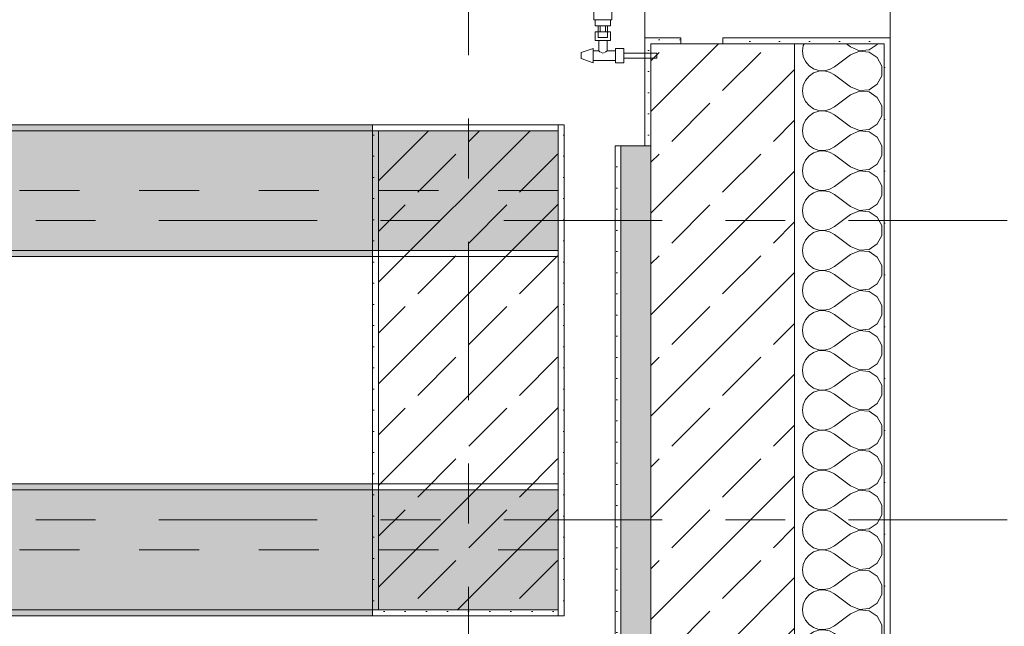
# Model space of a CAD drawing. Header units: metres. Extents: x -3.6 to 84.5, y -11 to 16.8.
# Tile 636 of 656: x 61 to 62.6, y 5.2 to 6.2. Entities that reach past the tile are written whole.
import ezdxf

# ---------------------------------------------------------------- set-up
doc = ezdxf.new("R2010")
doc.units = ezdxf.units.M
doc.header["$MEASUREMENT"] = 0
for name, pattern in [('Achse', [0.2, 0.1, -0.05, 0, -0.05]), ('Strichlinie doppelt', [0.546806, 0.264583, -0.105833, 0.070556, -0.105833]), ('Wipeout_Contour', [1, 0, -1])]:
    doc.linetypes.add(name, pattern=pattern)
for name, color, linetype in [('301 - Elemente.Linie', 7, 'Continuous'), ('302 - Elemente.Schraffur', 7, 'Continuous'), ('451 - Universal.Achsen Raster', 7, 'Continuous'), ('604 - Struktur.Wand Aussen', 7, 'Continuous'), ('607 - Struktur.Stütze', 7, 'Continuous'), ('608 - Struktur.Träger', 7, 'Continuous')]:
    doc.layers.add(name, color=color, linetype=linetype)
pattern_1 = [(45, (0, 0), (-0.08485281, 0.08485281), []), (45, (-0.04243, 0.04243), (-0.08485281, 0.08485281), [0.09, -0.03])]
pattern_2 = [(45, (0, 0), (-0.01767767, 0.01767767), [0, -0.025])]
pattern_3 = [(0, (0, 0), (0, 0.08660254), [0, -0.05]), (0, (0.025, 0.0433), (0, 0.08660254), [0, -0.05])]

# ---------------------------------------------------------------- blocks, each defined once
blk = doc.blocks.new('*X22')
at = {"layer": '604 - Struktur.Wand Aussen', "color": 7, "linetype": 'Continuous', "lineweight": 5}
for p, q in [((62.2896, 6.1424), (62.2884, 6.1333)), ((62.2908, 6.145), (62.2896, 6.1424)), ((62.3684, 6.14), (62.3617, 6.145)), ((62.3684, 6.14), (62.3833, 6.1337)), ((62.3995, 6.1352), (62.413, 6.1442)), ((62.413, 6.1442), (62.4134, 6.145)), ((62.2884, 6.1333), (62.2896, 6.1242)), ((62.2896, 6.1242), (62.2933, 6.1158)), ((62.3684, 6.1267), (62.3417, 6.1067)), ((62.3833, 6.133), (62.3684, 6.1267)), ((62.3833, 6.1337), (62.3995, 6.1352)), ((62.3995, 6.1314), (62.3833, 6.133)), ((62.413, 6.1224), (62.3995, 6.1314)), ((62.4207, 6.1081), (62.413, 6.1224)), ((62.2933, 6.1158), (62.2992, 6.1087)), ((62.2992, 6.1087), (62.3068, 6.1035)), ((62.3336, 6.1022), (62.3417, 6.1067)), ((62.4207, 6.0919), (62.4207, 6.1081)), ((62.2992, 6.0913), (62.2933, 6.0842)), ((62.3068, 6.0965), (62.2992, 6.0913)), ((62.3068, 6.1035), (62.3155, 6.1006)), ((62.3155, 6.0994), (62.3068, 6.0965)), ((62.3155, 6.1006), (62.3247, 6.1001)), ((62.3247, 6.0999), (62.3155, 6.0994)), ((62.3247, 6.1001), (62.3336, 6.1022)), ((62.3336, 6.0978), (62.3247, 6.0999)), ((62.3417, 6.0933), (62.3336, 6.0978)), ((62.3684, 6.0733), (62.3417, 6.0933)), ((62.413, 6.0776), (62.4207, 6.0919)), ((62.2896, 6.0758), (62.2884, 6.0667)), ((62.2933, 6.0842), (62.2896, 6.0758)), ((62.3684, 6.0733), (62.3833, 6.067)), ((62.3995, 6.0686), (62.413, 6.0776)), ((62.2884, 6.0667), (62.2896, 6.0576)), ((62.2896, 6.0576), (62.2933, 6.0491)), ((62.3684, 6.06), (62.3417, 6.04)), ((62.3833, 6.0663), (62.3684, 6.06)), ((62.3833, 6.067), (62.3995, 6.0686)), ((62.3995, 6.0648), (62.3833, 6.0663)), ((62.413, 6.0558), (62.3995, 6.0648)), ((62.4207, 6.0415), (62.413, 6.0558)), ((62.2933, 6.0491), (62.2992, 6.0421)), ((62.2992, 6.0421), (62.3068, 6.0369)), ((62.3336, 6.0355), (62.3417, 6.04)), ((62.4207, 6.0252), (62.4207, 6.0415)), ((62.2992, 6.0246), (62.2933, 6.0175)), ((62.3068, 6.0298), (62.2992, 6.0246)), ((62.3068, 6.0369), (62.3155, 6.0339)), ((62.3155, 6.0328), (62.3068, 6.0298)), ((62.3155, 6.0339), (62.3247, 6.0335)), ((62.3247, 6.0332), (62.3155, 6.0328)), ((62.3247, 6.0335), (62.3336, 6.0355)), ((62.3336, 6.0311), (62.3247, 6.0332)), ((62.3417, 6.0267), (62.3336, 6.0311)), ((62.3684, 6.0067), (62.3417, 6.0267)), ((62.413, 6.0109), (62.4207, 6.0252)), ((62.2896, 6.0091), (62.2884, 6)), ((62.2933, 6.0175), (62.2896, 6.0091)), ((62.3684, 6.0067), (62.3833, 6.0004)), ((62.3995, 6.0019), (62.413, 6.0109)), ((62.2884, 6), (62.2896, 5.9909)), ((62.2896, 5.9909), (62.2933, 5.9825)), ((62.3684, 5.9933), (62.3439, 5.975)), ((62.3833, 5.9996), (62.3684, 5.9933)), ((62.3833, 6.0004), (62.3995, 6.0019)), ((62.3995, 5.9981), (62.3833, 5.9996)), ((62.413, 5.9891), (62.3995, 5.9981)), ((62.4206, 5.975), (62.413, 5.9891)), ((62.2933, 5.9825), (62.2992, 5.9754)), ((62.2992, 5.9754), (62.2998, 5.975))]:
    blk.add_line(p, q, dxfattribs=at)
blk = doc.blocks.new('*X23')
at = {"layer": '604 - Struktur.Wand Aussen', "color": 7, "linetype": 'Continuous', "lineweight": 5}
for p, q in [((62.2998, 5.975), (62.3068, 5.9702)), ((62.3336, 5.9689), (62.3417, 5.9733)), ((62.3439, 5.975), (62.3417, 5.9733)), ((62.4207, 5.9748), (62.4206, 5.975)), ((62.4207, 5.9585), (62.4207, 5.9748)), ((62.2992, 5.9579), (62.2933, 5.9509)), ((62.3068, 5.9631), (62.2992, 5.9579)), ((62.3068, 5.9702), (62.3155, 5.9672)), ((62.3155, 5.9661), (62.3068, 5.9631)), ((62.3155, 5.9672), (62.3247, 5.9668)), ((62.3247, 5.9665), (62.3155, 5.9661)), ((62.3247, 5.9668), (62.3336, 5.9689)), ((62.3336, 5.9645), (62.3247, 5.9665)), ((62.3417, 5.96), (62.3336, 5.9645)), ((62.3684, 5.94), (62.3417, 5.96)), ((62.413, 5.9442), (62.4207, 5.9585)), ((62.2896, 5.9424), (62.2884, 5.9333)), ((62.2933, 5.9509), (62.2896, 5.9424)), ((62.3684, 5.94), (62.3833, 5.9337)), ((62.3995, 5.9352), (62.413, 5.9442)), ((62.2884, 5.9333), (62.2896, 5.9242)), ((62.2896, 5.9242), (62.2933, 5.9158)), ((62.3684, 5.9267), (62.3417, 5.9067)), ((62.3833, 5.933), (62.3684, 5.9267)), ((62.3833, 5.9337), (62.3995, 5.9352)), ((62.3995, 5.9314), (62.3833, 5.933)), ((62.413, 5.9224), (62.3995, 5.9314)), ((62.2933, 5.9158), (62.2992, 5.9087)), ((62.2992, 5.9087), (62.3068, 5.9035)), ((62.3336, 5.9022), (62.3417, 5.9067)), ((62.4207, 5.9081), (62.413, 5.9224)), ((62.4207, 5.8919), (62.4207, 5.9081)), ((62.2992, 5.8913), (62.2933, 5.8842)), ((62.3068, 5.8965), (62.2992, 5.8913)), ((62.3068, 5.9035), (62.3155, 5.9006)), ((62.3155, 5.8994), (62.3068, 5.8965)), ((62.3155, 5.9006), (62.3247, 5.9001)), ((62.3247, 5.8999), (62.3155, 5.8994)), ((62.3247, 5.9001), (62.3336, 5.9022)), ((62.3336, 5.8978), (62.3247, 5.8999)), ((62.3417, 5.8933), (62.3336, 5.8978)), ((62.3684, 5.8733), (62.3417, 5.8933)), ((62.413, 5.8776), (62.4207, 5.8919)), ((62.2896, 5.8758), (62.2884, 5.8667)), ((62.2933, 5.8842), (62.2896, 5.8758)), ((62.3995, 5.8686), (62.413, 5.8776)), ((62.2884, 5.8667), (62.2896, 5.8576)), ((62.2896, 5.8576), (62.2933, 5.8491)), ((62.3684, 5.86), (62.3417, 5.84)), ((62.3684, 5.8733), (62.3833, 5.867)), ((62.3833, 5.8663), (62.3684, 5.86)), ((62.3833, 5.867), (62.3995, 5.8686)), ((62.3995, 5.8648), (62.3833, 5.8663)), ((62.413, 5.8558), (62.3995, 5.8648)), ((62.2933, 5.8491), (62.2992, 5.8421)), ((62.2992, 5.8421), (62.3068, 5.8369)), ((62.4207, 5.8415), (62.413, 5.8558)), ((62.4207, 5.8252), (62.4207, 5.8415)), ((62.2992, 5.8246), (62.2933, 5.8175)), ((62.3068, 5.8298), (62.2992, 5.8246)), ((62.3068, 5.8369), (62.3155, 5.8339)), ((62.3155, 5.8328), (62.3068, 5.8298)), ((62.3155, 5.8339), (62.3247, 5.8335)), ((62.3247, 5.8332), (62.3155, 5.8328)), ((62.3247, 5.8335), (62.3336, 5.8355)), ((62.3336, 5.8311), (62.3247, 5.8332)), ((62.3336, 5.8355), (62.3417, 5.84)), ((62.3417, 5.8267), (62.3336, 5.8311)), ((62.3684, 5.8067), (62.3417, 5.8267)), ((62.413, 5.8109), (62.4207, 5.8252)), ((62.2896, 5.8091), (62.2884, 5.8)), ((62.2933, 5.8175), (62.2896, 5.8091)), ((62.3995, 5.8019), (62.413, 5.8109)), ((62.2884, 5.8), (62.2896, 5.7909)), ((62.3684, 5.7933), (62.3417, 5.7733)), ((62.3684, 5.8067), (62.3833, 5.8004)), ((62.3833, 5.7996), (62.3684, 5.7933)), ((62.3833, 5.8004), (62.3995, 5.8019)), ((62.3995, 5.7981), (62.3833, 5.7996)), ((62.413, 5.7891), (62.3995, 5.7981)), ((62.2896, 5.7909), (62.2933, 5.7825)), ((62.2933, 5.7825), (62.2992, 5.7754)), ((62.2992, 5.7754), (62.3068, 5.7702)), ((62.4207, 5.7748), (62.413, 5.7891)), ((62.3068, 5.7631), (62.2992, 5.7579)), ((62.3068, 5.7702), (62.3155, 5.7672)), ((62.3155, 5.7661), (62.3068, 5.7631)), ((62.3155, 5.7672), (62.3247, 5.7668)), ((62.3247, 5.7665), (62.3155, 5.7661)), ((62.3247, 5.7668), (62.3336, 5.7689)), ((62.3336, 5.7645), (62.3247, 5.7665)), ((62.3336, 5.7689), (62.3417, 5.7733)), ((62.3417, 5.76), (62.3336, 5.7645)), ((62.3684, 5.74), (62.3417, 5.76)), ((62.413, 5.7442), (62.4207, 5.7585)), ((62.4207, 5.7585), (62.4207, 5.7748)), ((62.2896, 5.7424), (62.2884, 5.7333)), ((62.2933, 5.7509), (62.2896, 5.7424)), ((62.2992, 5.7579), (62.2933, 5.7509)), ((62.3995, 5.7352), (62.413, 5.7442)), ((62.2884, 5.7333), (62.2896, 5.7242)), ((62.3684, 5.7267), (62.3417, 5.7067)), ((62.3684, 5.74), (62.3833, 5.7337)), ((62.3833, 5.733), (62.3684, 5.7267)), ((62.3833, 5.7337), (62.3995, 5.7352)), ((62.3995, 5.7314), (62.3833, 5.733)), ((62.413, 5.7224), (62.3995, 5.7314)), ((62.2896, 5.7242), (62.2933, 5.7158)), ((62.2933, 5.7158), (62.2992, 5.7087)), ((62.4207, 5.7081), (62.413, 5.7224)), ((62.2992, 5.7087), (62.3068, 5.7035)), ((62.3068, 5.6965), (62.2992, 5.6913)), ((62.3068, 5.7035), (62.3155, 5.7006)), ((62.3155, 5.6994), (62.3068, 5.6965)), ((62.3155, 5.7006), (62.3247, 5.7001)), ((62.3247, 5.6999), (62.3155, 5.6994)), ((62.3247, 5.7001), (62.3336, 5.7022)), ((62.3336, 5.6978), (62.3247, 5.6999)), ((62.3336, 5.7022), (62.3417, 5.7067)), ((62.3417, 5.6933), (62.3336, 5.6978)), ((62.3684, 5.6733), (62.3417, 5.6933)), ((62.4207, 5.6919), (62.4207, 5.7081)), ((62.2933, 5.6842), (62.2896, 5.6758)), ((62.2992, 5.6913), (62.2933, 5.6842)), ((62.3995, 5.6686), (62.413, 5.6776)), ((62.413, 5.6776), (62.4207, 5.6919)), ((62.2896, 5.6758), (62.2884, 5.6667)), ((62.2884, 5.6667), (62.2896, 5.6576)), ((62.3684, 5.66), (62.3417, 5.64)), ((62.3684, 5.6733), (62.3833, 5.667)), ((62.3833, 5.6663), (62.3684, 5.66)), ((62.3833, 5.667), (62.3995, 5.6686)), ((62.3995, 5.6648), (62.3833, 5.6663)), ((62.413, 5.6558), (62.3995, 5.6648)), ((62.2896, 5.6576), (62.2933, 5.6491)), ((62.2933, 5.6491), (62.2992, 5.6421)), ((62.4207, 5.6415), (62.413, 5.6558)), ((62.2992, 5.6421), (62.3068, 5.6369)), ((62.3068, 5.6298), (62.2992, 5.6246)), ((62.3068, 5.6369), (62.3155, 5.6339)), ((62.3155, 5.6328), (62.3068, 5.6298)), ((62.3155, 5.6339), (62.3247, 5.6335)), ((62.3247, 5.6332), (62.3155, 5.6328)), ((62.3247, 5.6335), (62.3336, 5.6355)), ((62.3336, 5.6311), (62.3247, 5.6332)), ((62.3336, 5.6355), (62.3417, 5.64)), ((62.3417, 5.6267), (62.3336, 5.6311)), ((62.4207, 5.6252), (62.4207, 5.6415)), ((62.2933, 5.6175), (62.2896, 5.6091)), ((62.2992, 5.6246), (62.2933, 5.6175)), ((62.3684, 5.6067), (62.3417, 5.6267)), ((62.3995, 5.6019), (62.413, 5.6109)), ((62.413, 5.6109), (62.4207, 5.6252)), ((62.2896, 5.6091), (62.2884, 5.6)), ((62.2884, 5.6), (62.2896, 5.5909)), ((62.3684, 5.6067), (62.3833, 5.6004)), ((62.3833, 5.5996), (62.3684, 5.5933)), ((62.3833, 5.6004), (62.3995, 5.6019)), ((62.3995, 5.5981), (62.3833, 5.5996)), ((62.413, 5.5891), (62.3995, 5.5981)), ((62.2896, 5.5909), (62.2933, 5.5825)), ((62.2933, 5.5825), (62.2992, 5.5754)), ((62.3684, 5.5933), (62.3417, 5.5733)), ((62.4207, 5.5748), (62.413, 5.5891)), ((62.2992, 5.5754), (62.3068, 5.5702)), ((62.3068, 5.5631), (62.2992, 5.5579)), ((62.3068, 5.5702), (62.3155, 5.5672)), ((62.3155, 5.5661), (62.3068, 5.5631)), ((62.3155, 5.5672), (62.3247, 5.5668)), ((62.3247, 5.5665), (62.3155, 5.5661)), ((62.3247, 5.5668), (62.3336, 5.5689)), ((62.3336, 5.5645), (62.3247, 5.5665)), ((62.3336, 5.5689), (62.3417, 5.5733)), ((62.3417, 5.56), (62.3336, 5.5645)), ((62.4207, 5.5585), (62.4207, 5.5748)), ((62.2933, 5.5509), (62.2896, 5.5424)), ((62.2992, 5.5579), (62.2933, 5.5509)), ((62.3684, 5.54), (62.3417, 5.56)), ((62.413, 5.5442), (62.4207, 5.5585)), ((62.2896, 5.5424), (62.2884, 5.5333)), ((62.2884, 5.5333), (62.2896, 5.5242)), ((62.3684, 5.54), (62.3833, 5.5337)), ((62.3833, 5.533), (62.3684, 5.5267)), ((62.3833, 5.5337), (62.3995, 5.5352)), ((62.3995, 5.5314), (62.3833, 5.533)), ((62.3995, 5.5352), (62.413, 5.5442)), ((62.413, 5.5224), (62.3995, 5.5314)), ((62.2896, 5.5242), (62.2933, 5.5158)), ((62.2933, 5.5158), (62.2992, 5.5087)), ((62.3684, 5.5267), (62.3417, 5.5067)), ((62.4207, 5.5081), (62.413, 5.5224)), ((62.2992, 5.5087), (62.3068, 5.5035)), ((62.3068, 5.4965), (62.2992, 5.4913)), ((62.3068, 5.5035), (62.3155, 5.5006)), ((62.3155, 5.4994), (62.3068, 5.4965)), ((62.3155, 5.5006), (62.3247, 5.5001)), ((62.3247, 5.4999), (62.3155, 5.4994)), ((62.3247, 5.5001), (62.3336, 5.5022)), ((62.3336, 5.4978), (62.3247, 5.4999)), ((62.3336, 5.5022), (62.3417, 5.5067)), ((62.3417, 5.4933), (62.3336, 5.4978)), ((62.4207, 5.4919), (62.4207, 5.5081)), ((62.2933, 5.4842), (62.2896, 5.4758)), ((62.2992, 5.4913), (62.2933, 5.4842)), ((62.3684, 5.4733), (62.3417, 5.4933)), ((62.413, 5.4776), (62.4207, 5.4919)), ((62.2896, 5.4758), (62.2884, 5.4667)), ((62.2884, 5.4667), (62.2896, 5.4576)), ((62.3684, 5.4733), (62.3833, 5.467)), ((62.3833, 5.4663), (62.3684, 5.46)), ((62.3833, 5.467), (62.3995, 5.4686)), ((62.3995, 5.4648), (62.3833, 5.4663)), ((62.3995, 5.4686), (62.413, 5.4776)), ((62.413, 5.4558), (62.3995, 5.4648)), ((62.2896, 5.4576), (62.2933, 5.4491)), ((62.2933, 5.4491), (62.2992, 5.4421)), ((62.3684, 5.46), (62.3417, 5.44)), ((62.4207, 5.4415), (62.413, 5.4558)), ((62.2992, 5.4421), (62.3068, 5.4369)), ((62.3068, 5.4298), (62.2992, 5.4246)), ((62.3068, 5.4369), (62.3155, 5.4339)), ((62.3155, 5.4328), (62.3068, 5.4298)), ((62.3155, 5.4339), (62.3247, 5.4335)), ((62.3247, 5.4332), (62.3155, 5.4328)), ((62.3247, 5.4335), (62.3336, 5.4355)), ((62.3336, 5.4311), (62.3247, 5.4332)), ((62.3336, 5.4355), (62.3417, 5.44)), ((62.3417, 5.4267), (62.3336, 5.4311)), ((62.4207, 5.4252), (62.4207, 5.4415)), ((62.2933, 5.4175), (62.2896, 5.4091)), ((62.2992, 5.4246), (62.2933, 5.4175)), ((62.3684, 5.4067), (62.3417, 5.4267)), ((62.413, 5.4109), (62.4207, 5.4252)), ((62.2896, 5.4091), (62.2884, 5.4)), ((62.2884, 5.4), (62.2896, 5.3909)), ((62.3684, 5.4067), (62.3833, 5.4004)), ((62.3833, 5.3996), (62.3684, 5.3933)), ((62.3833, 5.4004), (62.3995, 5.4019)), ((62.3995, 5.3981), (62.3833, 5.3996)), ((62.3995, 5.4019), (62.413, 5.4109)), ((62.413, 5.3891), (62.3995, 5.3981)), ((62.2896, 5.3909), (62.2933, 5.3825)), ((62.2933, 5.3825), (62.2992, 5.3754)), ((62.3684, 5.3933), (62.3417, 5.3733)), ((62.4207, 5.3748), (62.413, 5.3891)), ((62.2992, 5.3754), (62.3068, 5.3702)), ((62.3068, 5.3702), (62.3155, 5.3672)), ((62.3155, 5.3661), (62.3068, 5.3631)), ((62.3155, 5.3672), (62.3247, 5.3668)), ((62.3247, 5.3665), (62.3155, 5.3661)), ((62.3247, 5.3668), (62.3336, 5.3689)), ((62.3336, 5.3645), (62.3247, 5.3665)), ((62.3336, 5.3689), (62.3417, 5.3733)), ((62.3417, 5.36), (62.3336, 5.3645)), ((62.4207, 5.3585), (62.4207, 5.3748)), ((62.2933, 5.3509), (62.2896, 5.3424)), ((62.2992, 5.3579), (62.2933, 5.3509)), ((62.3068, 5.3631), (62.2992, 5.3579)), ((62.3684, 5.34), (62.3417, 5.36)), ((62.413, 5.3442), (62.4207, 5.3585)), ((62.2896, 5.3424), (62.2884, 5.3333)), ((62.2884, 5.3333), (62.2896, 5.3242)), ((62.3684, 5.34), (62.3833, 5.3337)), ((62.3833, 5.333), (62.3684, 5.3267)), ((62.3833, 5.3337), (62.3995, 5.3352)), ((62.3995, 5.3314), (62.3833, 5.333)), ((62.3995, 5.3352), (62.413, 5.3442)), ((62.413, 5.3224), (62.3995, 5.3314)), ((62.2896, 5.3242), (62.2933, 5.3158)), ((62.2933, 5.3158), (62.2992, 5.3087)), ((62.3684, 5.3267), (62.3417, 5.3067)), ((62.4207, 5.3081), (62.413, 5.3224)), ((62.2992, 5.3087), (62.3068, 5.3035)), ((62.3068, 5.3035), (62.3155, 5.3006)), ((62.3155, 5.2994), (62.3068, 5.2965)), ((62.3155, 5.3006), (62.3247, 5.3001)), ((62.3247, 5.2999), (62.3155, 5.2994)), ((62.3247, 5.3001), (62.3336, 5.3022)), ((62.3336, 5.2978), (62.3247, 5.2999)), ((62.3336, 5.3022), (62.3417, 5.3067)), ((62.3417, 5.2933), (62.3336, 5.2978)), ((62.4207, 5.2919), (62.4207, 5.3081)), ((62.2933, 5.2842), (62.2896, 5.2758)), ((62.2992, 5.2913), (62.2933, 5.2842)), ((62.3068, 5.2965), (62.2992, 5.2913)), ((62.3684, 5.2733), (62.3417, 5.2933)), ((62.413, 5.2776), (62.4207, 5.2919)), ((62.2896, 5.2758), (62.2884, 5.2667)), ((62.2884, 5.2667), (62.2896, 5.2576)), ((62.3684, 5.2733), (62.3833, 5.267)), ((62.3833, 5.2663), (62.3684, 5.26)), ((62.3833, 5.267), (62.3995, 5.2686)), ((62.3995, 5.2648), (62.3833, 5.2663)), ((62.3995, 5.2686), (62.413, 5.2776)), ((62.2896, 5.2576), (62.2933, 5.2491)), ((62.2933, 5.2491), (62.2992, 5.2421)), ((62.3684, 5.26), (62.3417, 5.24)), ((62.413, 5.2558), (62.3995, 5.2648)), ((62.4207, 5.2415), (62.413, 5.2558)), ((62.2992, 5.2421), (62.3068, 5.2369)), ((62.3068, 5.2369), (62.3155, 5.2339)), ((62.3155, 5.2328), (62.3068, 5.2298)), ((62.3155, 5.2339), (62.3247, 5.2335)), ((62.3247, 5.2332), (62.3155, 5.2328)), ((62.3247, 5.2335), (62.3336, 5.2355)), ((62.3336, 5.2311), (62.3247, 5.2332)), ((62.3336, 5.2355), (62.3417, 5.24)), ((62.4207, 5.2252), (62.4207, 5.2415)), ((62.2933, 5.2175), (62.2896, 5.2091)), ((62.2992, 5.2246), (62.2933, 5.2175)), ((62.3068, 5.2298), (62.2992, 5.2246)), ((62.3417, 5.2267), (62.3336, 5.2311)), ((62.3684, 5.2067), (62.3417, 5.2267)), ((62.413, 5.2109), (62.4207, 5.2252)), ((62.2896, 5.2091), (62.2884, 5.2)), ((62.2884, 5.2), (62.2896, 5.1909)), ((62.3684, 5.2067), (62.3833, 5.2004)), ((62.3833, 5.1996), (62.3684, 5.1933)), ((62.3833, 5.2004), (62.3995, 5.2019)), ((62.3995, 5.1981), (62.3833, 5.1996)), ((62.3995, 5.2019), (62.413, 5.2109)), ((62.2896, 5.1909), (62.2933, 5.1825)), ((62.3684, 5.1933), (62.3417, 5.1733)), ((62.413, 5.1891), (62.3995, 5.1981)), ((62.4207, 5.1748), (62.413, 5.1891)), ((62.2933, 5.1825), (62.2992, 5.1754)), ((62.2992, 5.1754), (62.3068, 5.1702)), ((62.3068, 5.1702), (62.3155, 5.1672)), ((62.3155, 5.1661), (62.3068, 5.1631)), ((62.3155, 5.1672), (62.3247, 5.1668)), ((62.3247, 5.1665), (62.3155, 5.1661)), ((62.3247, 5.1668), (62.3336, 5.1689)), ((62.3336, 5.1645), (62.3247, 5.1665)), ((62.3336, 5.1689), (62.3417, 5.1733)), ((62.4207, 5.1585), (62.4207, 5.1748)), ((62.2933, 5.1509), (62.2896, 5.1424)), ((62.2992, 5.1579), (62.2933, 5.1509)), ((62.3068, 5.1631), (62.2992, 5.1579)), ((62.3417, 5.16), (62.3336, 5.1645)), ((62.3684, 5.14), (62.3417, 5.16)), ((62.413, 5.1442), (62.4207, 5.1585)), ((62.2896, 5.1424), (62.2884, 5.1333)), ((62.2884, 5.1333), (62.2896, 5.1242)), ((62.3684, 5.14), (62.3833, 5.1337)), ((62.3833, 5.1337), (62.3995, 5.1352)), ((62.3995, 5.1352), (62.413, 5.1442)), ((62.2896, 5.1242), (62.2933, 5.1158)), ((62.3684, 5.1267), (62.3417, 5.1067)), ((62.3833, 5.133), (62.3684, 5.1267)), ((62.3995, 5.1314), (62.3833, 5.133)), ((62.413, 5.1224), (62.3995, 5.1314)), ((62.4207, 5.1081), (62.413, 5.1224)), ((62.2933, 5.1158), (62.2992, 5.1087)), ((62.2992, 5.1087), (62.3068, 5.1035)), ((62.3068, 5.1035), (62.3155, 5.1006)), ((62.3155, 5.1006), (62.3247, 5.1001)), ((62.3247, 5.1001), (62.3336, 5.1022)), ((62.3336, 5.1022), (62.3417, 5.1067)), ((62.4207, 5.1), (62.4207, 5.1081))]:
    blk.add_line(p, q, dxfattribs=at)

msp = doc.modelspace()

# ---------------------------------------------------------------- hatches: boundary and pattern name
at = {"layer": '604 - Struktur.Wand Aussen', "linetype": 'Continuous', "lineweight": 0, "true_color": 0x000000}
h = msp.add_hatch(dxfattribs=at)
h.set_pattern_fill('Verputz_0001', color=18, style=0, pattern_type=2)
h.set_pattern_definition(pattern_3)
h.paths.add_polyline_path([(62.435, 6.155), (62.155, 6.155), (62.155, 6.145), (62.425, 6.145), (62.435, 6.145)])
h = msp.add_hatch(dxfattribs=at)
h.set_pattern_fill('Verputz_0001', color=18, style=0, pattern_type=2)
h.set_pattern_definition(pattern_3)
h.paths.add_polyline_path([(62.435, 6.145), (62.425, 6.145), (62.425, 5.975), (62.435, 5.975)])
h = msp.add_hatch(dxfattribs=at)
h.set_pattern_fill('Gips_0001', color=18, style=0, pattern_type=2)
h.set_pattern_definition(pattern_2)
h.paths.add_polyline_path([(61.975, 5.975), (61.975, 5.1), (61.985, 5.1), (61.985, 5.975)])
at = {"layer": '604 - Struktur.Wand Aussen', "linetype": 'Continuous', "lineweight": 0, "true_color": 0xbebebe}
msp.add_hatch(color=9, dxfattribs=at).paths.add_polyline_path([(61.985, 5.975), (61.985, 5.1), (62.035, 5.1), (62.035, 5.975)])
at = {"layer": '604 - Struktur.Wand Aussen', "linetype": 'Continuous', "lineweight": 0, "true_color": 0x000000}
h = msp.add_hatch(dxfattribs=at)
h.set_pattern_fill('Beton__Stahlbeton_0001', color=18, style=0, pattern_type=2)
h.set_pattern_definition(pattern_1)
h.paths.add_polyline_path([(62.275, 5.1), (62.275, 5.975), (62.035, 5.975), (62.035, 5.1)])
h = msp.add_hatch(dxfattribs=at)
h.set_pattern_fill('Verputz_0001', color=18, style=0, pattern_type=2)
h.set_pattern_definition(pattern_3)
h.paths.add_polyline_path([(62.435, 5.1), (62.435, 5.975), (62.425, 5.975), (62.425, 5.1)])
at = {"layer": '607 - Struktur.Stütze', "linetype": 'Continuous', "lineweight": 0, "true_color": 0x000000}
h = msp.add_hatch(dxfattribs=at)
h.set_pattern_fill('Gips_0001', color=18, style=0, pattern_type=2)
h.set_pattern_definition(pattern_2)
h.paths.add_polyline_path([(61.57, 6.01), (61.57, 5.19), (61.89, 5.19), (61.89, 6.01)])
h.paths.add_polyline_path([(61.58, 5.2), (61.58, 6), (61.88, 6), (61.88, 5.2)], flags=0)
h = msp.add_hatch(dxfattribs=at)
h.set_pattern_fill('Beton__Stahlbeton_0001', color=18, style=0, pattern_type=2)
h.set_pattern_definition(pattern_1)
h.paths.add_polyline_path([(61.58, 5.2), (61.88, 5.2), (61.88, 6), (61.58, 6)])
at = {"layer": '608 - Struktur.Träger', "linetype": 'Continuous', "lineweight": 0, "true_color": 0x000000}
h = msp.add_hatch(dxfattribs=at)
h.set_pattern_fill('Gips_0001', color=18, style=0, pattern_type=2)
h.set_pattern_definition(pattern_2)
h.paths.add_polyline_path([(61.57, 6.01), (54.69, 6.01), (54.69, 6), (61.57, 6)])
h = msp.add_hatch(dxfattribs=at)
h.set_pattern_fill('Beton__Stahlbeton_0001', color=18, style=0, pattern_type=2)
h.set_pattern_definition(pattern_1)
h.paths.add_polyline_path([(0.38, 5.8), (0.69, 5.8), (7.57, 5.8), (7.89, 5.8), (11.17, 5.8), (11.49, 5.8), (18.37, 5.8), (18.69, 5.8), (25.57, 5.8), (25.89, 5.8), (32.77, 5.8), (33.09, 5.8), (36.46, 5.8), (36.6, 5.8), (39.97, 5.8), (40.29, 5.8), (45.42, 5.8), (45.69, 5.8), (47.17, 5.8), (47.49, 5.8), (48.915, 5.8), (50.865, 5.8), (54.37, 5.8), (54.69, 5.8), (61.57, 5.8), (61.88, 5.8), (61.88, 6), (61.57, 6), (54.69, 6), (54.37, 6), (47.49, 6), (47.17, 6), (40.29, 6), (39.97, 6), (33.09, 6), (32.77, 6), (25.89, 6), (25.57, 6), (18.69, 6), (18.37, 6), (11.49, 6), (11.17, 6), (7.89, 6), (7.57, 6), (0.69, 6), (0.38, 6)])
h = msp.add_hatch(dxfattribs=at)
h.set_pattern_fill('Gips_0001', color=18, style=0, pattern_type=2)
h.set_pattern_definition(pattern_2)
h.paths.add_polyline_path([(54.69, 5.8), (54.69, 5.79), (61.57, 5.79), (61.57, 5.8)])
h = msp.add_hatch(dxfattribs=at)
h.set_pattern_fill('Beton__Stahlbeton_0001', color=18, style=0, pattern_type=2)
h.set_pattern_definition(pattern_1)
h.paths.add_polyline_path([(0.69, 5.4), (0.38, 5.4), (0.38, 5.2), (0.69, 5.2), (7.57, 5.2), (7.89, 5.2), (11.17, 5.2), (11.49, 5.2), (18.37, 5.2), (18.69, 5.2), (25.57, 5.2), (25.89, 5.2), (29.17, 5.2), (29.49, 5.2), (32.77, 5.2), (33.09, 5.2), (36.46, 5.2), (36.6, 5.2), (39.97, 5.2), (40.29, 5.2), (45.42, 5.2), (47.49, 5.2), (54.37, 5.2), (54.69, 5.2), (61.57, 5.2), (61.88, 5.2), (61.88, 5.4), (61.57, 5.4), (54.69, 5.4), (54.37, 5.4), (47.49, 5.4), (47.17, 5.4), (45.69, 5.4), (45.42, 5.4), (40.29, 5.4), (39.97, 5.4), (36.6, 5.4), (36.46, 5.4), (33.09, 5.4), (32.77, 5.4), (29.49, 5.4), (29.17, 5.4), (25.89, 5.4), (25.57, 5.4), (18.69, 5.4), (18.37, 5.4), (11.49, 5.4), (11.17, 5.4), (7.89, 5.4), (7.57, 5.4)])
h = msp.add_hatch(dxfattribs=at)
h.set_pattern_fill('Gips_0001', color=18, style=0, pattern_type=2)
h.set_pattern_definition(pattern_2)
h.paths.add_polyline_path([(54.69, 5.41), (54.69, 5.4), (61.57, 5.4), (61.57, 5.41)])
h = msp.add_hatch(dxfattribs=at)
h.set_pattern_fill('Gips_0001', color=18, style=0, pattern_type=2)
h.set_pattern_definition(pattern_2)
h.paths.add_polyline_path([(54.69, 5.2), (54.69, 5.19), (61.57, 5.19), (61.57, 5.2)])

# ---------------------------------------------------------------- linework, layer by layer
at = {"layer": '301 - Elemente.Linie', "color": 7, "linetype": 'Continuous', "lineweight": 9}
msp.add_line((62.005, 6.1255), (62.035, 6.1255), dxfattribs=at)
at = {"layer": '451 - Universal.Achsen Raster', "color": 160, "linetype": 'Strichlinie doppelt', "lineweight": 9, "true_color": 0x3232ff}
for p, q in [((61.73, -10.585), (61.73, 16.355)), ((64.935, 5.85), (-3.175, 5.85)), ((64.935, 5.35), (-3.175, 5.35))]:
    msp.add_line(p, q, dxfattribs=at)
at = {"layer": '604 - Struktur.Wand Aussen', "color": 7, "linetype": 'Continuous', "lineweight": 13}
for p, q in [((62.435, 6.155), (62.435, 7.925)), ((62.155, 6.145), (62.085, 6.145)), ((62.275, 5.975), (62.275, 6.145)), ((61.985, 5.975), (61.985, 5.1)), ((62.425, 5.1), (62.425, 5.975))]:
    msp.add_line(p, q, dxfattribs=at)
at = {"layer": '604 - Struktur.Wand Aussen', "color": 7, "linetype": 'Continuous', "lineweight": 5}
for p, q in [((62.085, 6.145), (62.085, 6.155)), ((62.155, 6.155), (62.435, 6.155)), ((62.155, 6.145), (62.155, 6.155)), ((62.435, 6.145), (62.435, 6.155)), ((62.425, 6.145), (62.155, 6.145)), ((62.425, 5.975), (62.425, 6.145))]:
    msp.add_line(p, q, dxfattribs=at)
at = {"layer": '604 - Struktur.Wand Aussen', "color": 7, "linetype": 'Continuous', "lineweight": 18}
for p, q in [((62.035, 5.975), (62.035, 5.1)), ((62.275, 5.1), (62.275, 5.975))]:
    msp.add_line(p, q, dxfattribs=at)
at = {"layer": '604 - Struktur.Wand Aussen', "color": 7, "linetype": 'Continuous', "lineweight": 5, "flags": 128}
for points in [[(62.435, 5.975), (62.435, 6.145)], [(62.035, 5.975), (62.025, 5.975)]]:
    msp.add_lwpolyline(points, dxfattribs=at)
at = {"layer": '604 - Struktur.Wand Aussen', "color": 7, "linetype": 'Continuous', "lineweight": 13, "flags": 128}
for points in [[(61.975, 5.975), (61.975, 5.1)], [(61.985, 5.975), (61.975, 5.975)], [(62.035, 5.975), (61.985, 5.975)], [(62.435, 5.1), (62.435, 5.975)]]:
    msp.add_lwpolyline(points, dxfattribs=at)
at = {"layer": '607 - Struktur.Stütze', "color": 7, "linetype": 'Continuous', "lineweight": 5, "flags": 128}
msp.add_lwpolyline([(61.57, 6.01), (61.57, 5.19), (61.89, 5.19), (61.89, 6.01)], close=True, dxfattribs=at)
at = {"layer": '607 - Struktur.Stütze', "color": 7, "linetype": 'Continuous', "lineweight": 13, "flags": 128}
msp.add_lwpolyline([(61.58, 5.2), (61.88, 5.2), (61.88, 6), (61.58, 6)], close=True, dxfattribs=at)
at = {"layer": '608 - Struktur.Träger', "color": 7, "linetype": 'Continuous', "lineweight": 13}
for p, q in [((0.38, 6.01), (61.88, 6.01)), ((61.88, 5.79), (61.88, 6.01)), ((61.57, 6), (54.69, 6)), ((61.88, 6), (61.57, 6)), ((0.38, 5.79), (61.88, 5.79)), ((0.38, 5.41), (61.88, 5.41)), ((61.57, 5.4), (54.69, 5.4)), ((61.88, 5.4), (61.57, 5.4)), ((61.88, 5.19), (61.88, 5.41)), ((0.38, 5.19), (61.88, 5.19))]:
    msp.add_line(p, q, dxfattribs=at)
at = {"layer": '608 - Struktur.Träger', "color": 7, "linetype": 'Continuous', "lineweight": 5}
for p, q in [((61.57, 6.01), (54.69, 6.01)), ((61.57, 6.01), (61.57, 6)), ((61.57, 5.8), (61.57, 5.79)), ((61.57, 5.79), (54.69, 5.79)), ((61.57, 5.41), (54.69, 5.41)), ((61.57, 5.41), (61.57, 5.4)), ((61.57, 5.2), (61.57, 5.19)), ((61.57, 5.19), (54.69, 5.19))]:
    msp.add_line(p, q, dxfattribs=at)
at = {"layer": '608 - Struktur.Träger', "color": 7, "linetype": 'Continuous', "lineweight": 9}
for p, q in [((61.88, 6), (61.88, 5.8)), ((61.88, 5.4), (61.88, 5.2))]:
    msp.add_line(p, q, dxfattribs=at)
at = {"layer": '608 - Struktur.Träger', "color": 7, "linetype": 'Achse', "lineweight": 9}
for p, q in [((0.38, 5.9), (61.88, 5.9)), ((0.38, 5.3), (61.88, 5.3))]:
    msp.add_line(p, q, dxfattribs=at)
at = {"layer": '608 - Struktur.Träger', "color": 7, "linetype": 'Continuous', "lineweight": 13, "flags": 128}
for points in [[(61.88, 5.8), (61.57, 5.8), (54.69, 5.8), (54.37, 5.8)], [(61.88, 5.2), (61.57, 5.2), (54.69, 5.2), (54.37, 5.2), (47.49, 5.2), (45.42, 5.2), (40.29, 5.2), (39.97, 5.2), (36.6, 5.2), (36.46, 5.2), (33.09, 5.2), (32.77, 5.2), (29.49, 5.2), (29.17, 5.2), (25.89, 5.2), (25.57, 5.2), (18.69, 5.2), (18.37, 5.2), (11.49, 5.2), (11.17, 5.2), (7.89, 5.2), (7.57, 5.2), (0.69, 5.2), (0.38, 5.2)]]:
    msp.add_lwpolyline(points, dxfattribs=at)

# ---------------------------------------------------------------- block references
at = {"layer": '604 - Struktur.Wand Aussen', "color": 7, "lineweight": 18}
for name in ['*X22', '*X23']:
    msp.add_blockref(name, (0, 0), dxfattribs=at)

# ---------------------------------------------------------------- wipeouts: each hides what was drawn before it
at = {"color": 254, "linetype": 'Wipeout_Contour', "lineweight": 0, "ltscale": 15215.320861}
msp.add_wipeout([(61.9697, 7.8855), (61.9397, 7.8855), (61.9397, 7.8359), (61.9135, 7.8359), (61.9135, 7.8841), (61.9097, 7.8841), (61.9097, 7.7736), (61.9135, 7.7736), (61.9135, 7.8218), (61.9397, 7.8218), (61.9397, 7.7226), (61.9135, 7.7226), (61.9135, 7.7708), (61.9097, 7.7708), (61.9097, 7.6603), (61.9135, 7.6603), (61.9135, 7.7084), (61.9397, 7.7084), (61.9397, 7.6093), (61.9135, 7.6093), (61.9135, 7.6574), (61.9097, 7.6574), (61.9097, 7.5469), (61.9135, 7.5469), (61.9135, 7.5951), (61.9397, 7.5951), (61.9397, 7.4959), (61.9135, 7.4959), (61.9135, 7.5441), (61.9097, 7.5441), (61.9097, 7.4336), (61.9135, 7.4336), (61.9135, 7.4818), (61.9397, 7.4818), (61.9397, 7.3826), (61.9135, 7.3826), (61.9135, 7.4308), (61.9097, 7.4308), (61.9097, 7.3203), (61.9135, 7.3203), (61.9135, 7.3684), (61.9397, 7.3684), (61.9397, 7.2693), (61.9135, 7.2693), (61.9135, 7.3174), (61.9097, 7.3174), (61.9097, 7.2069), (61.9135, 7.2069), (61.9135, 7.2551), (61.9397, 7.2551), (61.9397, 7.1559), (61.9135, 7.1559), (61.9135, 7.2041), (61.9097, 7.2041), (61.9097, 7.0936), (61.9135, 7.0936), (61.9135, 7.1418), (61.9397, 7.1418), (61.9397, 7.0426), (61.9135, 7.0426), (61.9135, 7.0908), (61.9097, 7.0908), (61.9097, 6.9803), (61.9135, 6.9803), (61.9135, 7.0284), (61.9397, 7.0284), (61.9397, 6.9293), (61.9135, 6.9293), (61.9135, 6.9774), (61.9097, 6.9774), (61.9097, 6.8669), (61.9135, 6.8669), (61.9135, 6.9151), (61.9397, 6.9151), (61.9397, 6.8159), (61.9135, 6.8159), (61.9135, 6.8641), (61.9097, 6.8641), (61.9097, 6.7536), (61.9135, 6.7536), (61.9135, 6.8018), (61.9397, 6.8018), (61.9397, 6.7026), (61.9135, 6.7026), (61.9135, 6.7508), (61.9097, 6.7508), (61.9097, 6.6403), (61.9135, 6.6403), (61.9135, 6.6884), (61.9397, 6.6884), (61.9397, 6.5893), (61.9135, 6.5893), (61.9135, 6.6374), (61.9097, 6.6374), (61.9097, 6.5269), (61.9135, 6.5269), (61.9135, 6.5751), (61.9397, 6.5751), (61.9397, 6.4759), (61.9135, 6.4759), (61.9135, 6.5241), (61.9097, 6.5241), (61.9097, 6.4136), (61.9135, 6.4136), (61.9135, 6.4618), (61.9397, 6.4618), (61.9397, 6.3626), (61.9135, 6.3626), (61.9135, 6.4108), (61.9097, 6.4108), (61.9097, 6.3003), (61.9135, 6.3003), (61.9135, 6.3484), (61.9397, 6.3484), (61.9397, 6.2493), (61.9135, 6.2493), (61.9135, 6.2974), (61.9097, 6.2974), (61.9097, 6.1869), (61.9135, 6.1869), (61.9135, 6.2351), (61.9397, 6.2351), (61.9397, 6.1855), (61.9697, 6.1855), (61.9697, 6.2351), (61.996, 6.2351), (61.996, 6.1869), (61.9997, 6.1869), (61.9997, 6.2974), (61.996, 6.2974), (61.996, 6.2493), (61.9697, 6.2493), (61.9697, 6.3484), (61.996, 6.3484), (61.996, 6.3003), (61.9997, 6.3003), (61.9997, 6.4108), (61.996, 6.4108), (61.996, 6.3626), (61.9697, 6.3626), (61.9697, 6.4618), (61.996, 6.4618), (61.996, 6.4136), (61.9997, 6.4136), (61.9997, 6.5241), (61.996, 6.5241), (61.996, 6.4759), (61.9697, 6.4759), (61.9697, 6.5751), (61.996, 6.5751), (61.996, 6.5269), (61.9997, 6.5269), (61.9997, 6.6374), (61.996, 6.6374), (61.996, 6.5893), (61.9697, 6.5893), (61.9697, 6.6884), (61.996, 6.6884), (61.996, 6.6403), (61.9997, 6.6403), (61.9997, 6.7508), (61.996, 6.7508), (61.996, 6.7026), (61.9697, 6.7026), (61.9697, 6.8018), (61.996, 6.8018), (61.996, 6.7536), (61.9997, 6.7536), (61.9997, 6.8641), (61.996, 6.8641), (61.996, 6.8159), (61.9697, 6.8159), (61.9697, 6.9151), (61.996, 6.9151), (61.996, 6.8669), (61.9997, 6.8669), (61.9997, 6.9774), (61.996, 6.9774), (61.996, 6.9293), (61.9697, 6.9293), (61.9697, 7.0284), (61.996, 7.0284), (61.996, 6.9803), (61.9997, 6.9803), (61.9997, 7.0908), (61.996, 7.0908), (61.996, 7.0426), (61.9697, 7.0426), (61.9697, 7.1418), (61.996, 7.1418), (61.996, 7.0936), (61.9997, 7.0936), (61.9997, 7.2041), (61.996, 7.2041), (61.996, 7.1559), (61.9697, 7.1559), (61.9697, 7.2551), (61.996, 7.2551), (61.996, 7.2069), (61.9997, 7.2069), (61.9997, 7.3174), (61.996, 7.3174), (61.996, 7.2693), (61.9697, 7.2693), (61.9697, 7.3684), (61.996, 7.3684), (61.996, 7.3203), (61.9997, 7.3203), (61.9997, 7.4308), (61.996, 7.4308), (61.996, 7.3826), (61.9697, 7.3826), (61.9697, 7.4818), (61.996, 7.4818), (61.996, 7.4336), (61.9997, 7.4336), (61.9997, 7.5441), (61.996, 7.5441), (61.996, 7.4959), (61.9697, 7.4959), (61.9697, 7.5951), (61.996, 7.5951), (61.996, 7.5469), (61.9997, 7.5469), (61.9997, 7.6574), (61.996, 7.6574), (61.996, 7.6093), (61.9697, 7.6093), (61.9697, 7.7084), (61.996, 7.7084), (61.996, 7.6603), (61.9997, 7.6603), (61.9997, 7.7708), (61.996, 7.7708), (61.996, 7.7226), (61.9697, 7.7226), (61.9697, 7.8218), (61.996, 7.8218), (61.996, 7.7736), (61.9997, 7.7736), (61.9997, 7.8841), (61.996, 7.8841), (61.996, 7.8359), (61.9697, 7.8359)], dxfattribs=at).dxf.layer = '302 - Elemente.Schraffur'

# ---------------------------------------------------------------- next in the draw order: wipeouts: each hides what was drawn before it
at = {"color": 254, "linetype": 'Wipeout_Contour', "lineweight": 0, "ltscale": 1997.043866}
msp.add_wipeout([(61.9417, 6.1855), (61.9417, 6.1755), (61.9467, 6.1755), (61.9467, 6.1655), (61.9417, 6.1655), (61.9417, 6.1505), (61.9477, 6.1505), (61.9477, 6.1335), (61.9387, 6.1335), (61.9387, 6.1375), (61.9187, 6.1305), (61.9187, 6.1205), (61.9387, 6.1135), (61.9387, 6.1175), (61.9757, 6.1175), (61.9757, 6.1135), (61.9897, 6.1135), (61.9897, 6.1215), (62.0447, 6.1215), (62.0447, 6.1295), (61.9897, 6.1295), (61.9897, 6.1375), (61.9757, 6.1375), (61.9757, 6.1335), (61.9617, 6.1335), (61.9617, 6.1505), (61.9677, 6.1505), (61.9677, 6.1655), (61.9627, 6.1655), (61.9627, 6.1755), (61.9677, 6.1755), (61.9677, 6.1855)], dxfattribs=at).dxf.layer = '302 - Elemente.Schraffur'

# ---------------------------------------------------------------- next in the draw order: hatches: boundary and pattern name
at = {"layer": '604 - Struktur.Wand Aussen', "linetype": 'Continuous', "lineweight": 0, "true_color": 0x000000}
h = msp.add_hatch(dxfattribs=at)
h.set_pattern_fill('Gips_0001', color=18, style=0, pattern_type=2)
h.set_pattern_definition(pattern_2)
h.paths.add_polyline_path([(62.025, 6.145), (62.035, 6.145), (62.085, 6.145), (62.085, 6.155), (62.025, 6.155)])
h = msp.add_hatch(dxfattribs=at)
h.set_pattern_fill('Gips_0001', color=18, style=0, pattern_type=2)
h.set_pattern_definition(pattern_2)
h.paths.add_polyline_path([(62.025, 5.975), (62.035, 5.975), (62.035, 6.145), (62.025, 6.145)])
h = msp.add_hatch(dxfattribs=at)
h.set_pattern_fill('Beton__Stahlbeton_0001', color=18, style=0, pattern_type=2)
h.set_pattern_definition(pattern_1)
h.paths.add_polyline_path([(62.035, 6.145), (62.035, 5.975), (62.275, 5.975), (62.275, 6.145), (62.155, 6.145), (62.085, 6.145)])

# ---------------------------------------------------------------- next in the draw order: linework, layer by layer
at = {"layer": '301 - Elemente.Linie', "color": 7, "linetype": 'Continuous', "lineweight": 9}
for p, q in [((61.9397, 6.2351), (61.9397, 6.1855)), ((61.9697, 6.2351), (61.9697, 6.1855)), ((61.9441, 6.1855), (61.9397, 6.1855)), ((61.9417, 6.1855), (61.9417, 6.1755)), ((61.9417, 6.1855), (61.9417, 6.1755)), ((61.9417, 6.1855), (61.9417, 6.1755)), ((61.9417, 6.1855), (61.9417, 6.1755)), ((61.9547, 6.1755), (61.9417, 6.1755)), ((61.9547, 6.1855), (61.9441, 6.1855)), ((61.9467, 6.1655), (61.9467, 6.1755)), ((61.9504, 6.1755), (61.9504, 6.1655)), ((61.9653, 6.1855), (61.9547, 6.1855)), ((61.9677, 6.1755), (61.9547, 6.1755)), ((61.959, 6.1755), (61.959, 6.1655)), ((61.9627, 6.1655), (61.9627, 6.1755)), ((61.9697, 6.1855), (61.9653, 6.1855)), ((61.9677, 6.1855), (61.9677, 6.1755)), ((61.9482, 6.1655), (61.9417, 6.1655)), ((61.9417, 6.1655), (61.9467, 6.1655)), ((61.9417, 6.1505), (61.9417, 6.1655)), ((61.9491, 6.1655), (61.9467, 6.1655)), ((61.9467, 6.1655), (61.9467, 6.1555)), ((61.9491, 6.1655), (61.9467, 6.1655)), ((61.9491, 6.1555), (61.9467, 6.1555)), ((61.9504, 6.1655), (61.9482, 6.1655)), ((61.9547, 6.1655), (61.9491, 6.1655)), ((61.9504, 6.1655), (61.9491, 6.1655)), ((61.9547, 6.1555), (61.9491, 6.1555)), ((61.9547, 6.1655), (61.9504, 6.1655)), ((61.959, 6.1655), (61.9547, 6.1655)), ((61.9604, 6.1655), (61.9547, 6.1655)), ((61.9604, 6.1555), (61.9547, 6.1555)), ((61.9612, 6.1655), (61.959, 6.1655)), ((61.9604, 6.1655), (61.959, 6.1655)), ((61.9627, 6.1655), (61.9604, 6.1655)), ((61.9627, 6.1655), (61.9604, 6.1655)), ((61.9627, 6.1555), (61.9604, 6.1555)), ((61.9677, 6.1655), (61.9612, 6.1655)), ((61.9627, 6.1655), (61.9627, 6.1555)), ((61.9627, 6.1655), (61.9677, 6.1655)), ((61.9677, 6.1505), (61.9677, 6.1655)), ((61.9387, 6.1375), (61.9187, 6.1305)), ((61.9387, 6.1375), (61.9387, 6.134)), ((61.9482, 6.1505), (61.9417, 6.1505)), ((61.9477, 6.1335), (61.9477, 6.1505)), ((61.9612, 6.1505), (61.9482, 6.1505)), ((61.9677, 6.1505), (61.9612, 6.1505)), ((61.9617, 6.1335), (61.9617, 6.1505)), ((61.9757, 6.1375), (61.9757, 6.1315)), ((61.9897, 6.1375), (61.9757, 6.1375)), ((61.9897, 6.1375), (61.9897, 6.1315)), ((61.9187, 6.1305), (61.9187, 6.129)), ((61.9187, 6.129), (61.9187, 6.1255)), ((61.9187, 6.1255), (61.9187, 6.122)), ((61.9187, 6.122), (61.9187, 6.1205)), ((61.9387, 6.1135), (61.9187, 6.1205)), ((61.9387, 6.134), (61.9387, 6.1255)), ((61.9477, 6.1335), (61.9387, 6.1335)), ((61.9387, 6.1255), (61.9387, 6.117)), ((61.9498, 6.1318), (61.9477, 6.1335)), ((61.9508, 6.1313), (61.9498, 6.1318)), ((61.9547, 6.1294), (61.9519, 6.1308)), ((61.9576, 6.1308), (61.9547, 6.1294)), ((61.9597, 6.1318), (61.9586, 6.1313)), ((61.9617, 6.1335), (61.9597, 6.1318)), ((61.9757, 6.1335), (61.9617, 6.1335)), ((61.9757, 6.1315), (61.9757, 6.1195)), ((61.9897, 6.1315), (61.9897, 6.1195)), ((62.0447, 6.1295), (61.9897, 6.1295)), ((61.9897, 6.1295), (61.9897, 6.1283)), ((61.9897, 6.1283), (61.9897, 6.1255)), ((61.9897, 6.1255), (61.9897, 6.1227)), ((61.9897, 6.1227), (61.9897, 6.1215)), ((62.0447, 6.1215), (61.9897, 6.1215)), ((62.0447, 6.1295), (62.0447, 6.1283)), ((62.0447, 6.1283), (62.0447, 6.1255)), ((62.0447, 6.1255), (62.0447, 6.1227)), ((62.0447, 6.1227), (62.0447, 6.1215)), ((61.9757, 6.1175), (61.9387, 6.1175)), ((61.9387, 6.117), (61.9387, 6.1135)), ((61.9757, 6.1195), (61.9757, 6.1135)), ((61.9897, 6.1135), (61.9757, 6.1135)), ((61.9897, 6.1195), (61.9897, 6.1135))]:
    msp.add_line(p, q, dxfattribs=at)
at = {"layer": '604 - Struktur.Wand Aussen', "color": 7, "linetype": 'Continuous', "lineweight": 13}
for p, q in [((62.025, 7.925), (62.025, 6.155)), ((62.035, 6.145), (62.035, 5.975)), ((62.035, 6.145), (62.085, 6.145))]:
    msp.add_line(p, q, dxfattribs=at)
at = {"layer": '604 - Struktur.Wand Aussen', "color": 7, "linetype": 'Continuous', "lineweight": 5}
for p in [(62.085, 6.155), (62.025, 6.145)]:
    msp.add_line(p, (62.025, 6.155), dxfattribs=at)
at = {"layer": '604 - Struktur.Wand Aussen', "color": 7, "linetype": 'Continuous', "lineweight": 5, "flags": 128}
msp.add_lwpolyline([(62.025, 6.145), (62.025, 5.975)], dxfattribs=at)

doc.saveas('drawing.dxf')
